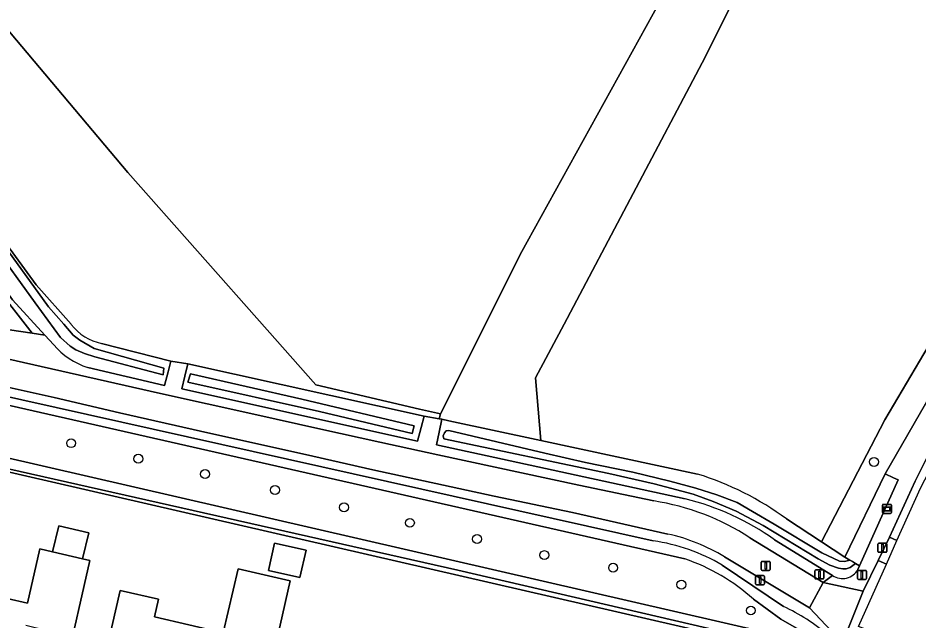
# Model space of a CAD drawing. Extents: x 159626 to 160723, y 388173 to 389416.
# Drawn here: x 160362.8 to 160461.7, y 388782.8 to 388849 of the extents above; entities that cross this region are included whole.
import ezdxf

# ---------------------------------------------------------------- set-up
doc = ezdxf.new("R2010")
doc.units = 0
for name, color, linetype in [('IMGEO_Afsluitpaal', 7, 'Continuous'), ('IMGEO_Berm_groen', 7, 'Continuous'), ('IMGEO_Boom', 7, 'Continuous'), ('IMGEO_Bouwland', 7, 'Continuous'), ('IMGEO_Erf', 7, 'Continuous'), ('IMGEO_Fietspad_gesloten', 7, 'Continuous'), ('IMGEO_Fietspad_open', 7, 'Continuous'), ('IMGEO_Grasland_overig', 7, 'Continuous'), ('IMGEO_Groenvoorziening', 7, 'Continuous'), ('IMGEO_Hek', 7, 'Continuous'), ('IMGEO_Loofbos', 7, 'Continuous'), ('IMGEO_Oever', 7, 'Continuous'), ('IMGEO_Pand', 7, 'Continuous'), ('IMGEO_Rijbaan_lokaal_gesloten', 7, 'Continuous'), ('IMGEO_Rijbaan_lokaal_open', 7, 'Continuous'), ('IMGEO_Verkeersbordpaal', 7, 'Continuous'), ('IMGEO_Voetpad_halfverhard', 7, 'Continuous'), ('IMGEO_Waterloop', 7, 'Continuous'), ('IMGEO_Wegwijzer', 7, 'Continuous')]:
    doc.layers.add(name, color=color, linetype=linetype)

msp = doc.modelspace()

# ---------------------------------------------------------------- linework, layer by layer
at = {"layer": 'IMGEO_Afsluitpaal'}
for p, q in [((160457.313, 388790.369), (160457.313, 388791.169)), ((160457.313, 388791.169), (160457.313, 388790.369)), ((160457.413, 388791.269), (160458.203, 388791.269)), ((160458.203, 388791.269), (160457.413, 388791.269)), ((160458.303, 388791.169), (160458.303, 388790.369)), ((160458.303, 388790.369), (160458.303, 388791.169)), ((160458.203, 388790.269), (160457.413, 388790.269)), ((160457.413, 388790.269), (160458.203, 388790.269)), ((160444.485, 388788.371), (160444.485, 388789.171)), ((160444.485, 388789.171), (160444.485, 388788.371)), ((160444.585, 388789.271), (160445.375, 388789.271)), ((160445.375, 388789.271), (160444.585, 388789.271)), ((160445.475, 388789.171), (160445.475, 388788.371)), ((160445.475, 388788.371), (160445.475, 388789.171)), ((160445.375, 388788.271), (160444.585, 388788.271)), ((160444.585, 388788.271), (160445.375, 388788.271)), ((160443.862, 388786.798), (160443.862, 388787.598)), ((160443.862, 388787.598), (160443.862, 388786.798)), ((160443.962, 388787.698), (160444.752, 388787.698)), ((160444.752, 388787.698), (160443.962, 388787.698)), ((160444.852, 388787.598), (160444.852, 388786.798)), ((160444.852, 388786.798), (160444.852, 388787.598)), ((160444.752, 388786.698), (160443.962, 388786.698)), ((160443.962, 388786.698), (160444.752, 388786.698))]:
    msp.add_line(p, q, dxfattribs=at)
for points in [[(160457.733, 388791.144), (160457.883, 388791.144), (160457.883, 388790.394), (160457.733, 388790.394), (160457.733, 388791.144)], [(160444.905, 388789.146), (160445.055, 388789.146), (160445.055, 388788.396), (160444.905, 388788.396), (160444.905, 388789.146)], [(160444.282, 388787.573), (160444.432, 388787.573), (160444.432, 388786.823), (160444.282, 388786.823), (160444.282, 388787.573)]]:
    msp.add_lwpolyline(points, dxfattribs=at)
for centre, start, end in [((160457.413, 388791.169), 90, 180), ((160457.413, 388791.169), 90, 180), ((160458.203, 388791.169), 0, 90), ((160458.203, 388791.169), 360, 90), ((160457.413, 388790.369), 180, 270), ((160457.413, 388790.369), 180, 270), ((160458.203, 388790.369), 270, 0), ((160458.203, 388790.369), 270, 0), ((160444.585, 388789.171), 90, 180), ((160444.585, 388789.171), 90, 180), ((160445.375, 388789.171), 0, 90), ((160445.375, 388789.171), 360, 90), ((160444.585, 388788.371), 180, 270), ((160444.585, 388788.371), 180, 270), ((160445.375, 388788.371), 270, 0), ((160445.375, 388788.371), 270, 0), ((160443.962, 388787.598), 90, 180), ((160443.962, 388787.598), 90, 180), ((160444.752, 388787.598), 0, 90), ((160444.752, 388787.598), 360, 90), ((160443.962, 388786.798), 180, 270), ((160443.962, 388786.798), 180, 270), ((160444.752, 388786.798), 270, 0), ((160444.752, 388786.798), 270, 0)]:
    msp.add_arc(centre, 0.1, start, end, dxfattribs=at)
at = {"layer": 'IMGEO_Berm_groen'}
for points in [[(160199.037, 388888.852), (160198.857, 388888.501), (160197.209, 388883.812), (160195.497, 388877.605), (160193.07, 388867.052), (160191.253, 388860.401), (160190.067, 388856.618), (160189.88, 388856.151), (160188.722, 388853.261), (160189.896, 388852.038), (160191.601, 388850.223), (160191.806, 388850.181), (160192.012, 388850.14), (160220.076, 388843.744), (160278.336, 388830.467), (160347.447, 388814.716), (160378.431, 388807.74), (160388.692, 388805.462), (160396.067, 388803.817), (160402.55, 388802.361), (160408.919, 388800.971), (160424.426, 388797.637), (160432.68, 388795.908)], [(160366.685, 388813.096), (160365.717, 388814.151), (160364.316, 388814.357), (160356.785, 388815.462), (160355.102, 388815.557), (160354.899, 388814.605), (160278.682, 388831.994), (160192.907, 388851.564), (160193.173, 388852.774), (160194.833, 388860.326), (160197.052, 388872.948), (160198.619, 388880.946)], [(160477.65, 388832.792), (160458.128, 388798.912), (160459.036, 388798.47), (160459.543, 388798.223), (160455.307, 388788.791), (160455.128, 388788.392)], [(160452.338, 388787.727), (160451.296, 388786.962), (160455.699, 388786), (160457.36, 388789.381), (160458.599, 388791.934), (160461.409, 388798.081), (160463.334, 388801.914), (160466.103, 388807.426), (160469.085, 388813.257)], [(160409.075, 388803.492), (160409.361, 388804.901), (160409.051, 388804.955), (160407.414, 388805.243), (160407.083, 388803.981), (160406.691, 388802.487), (160380.752, 388808.238), (160381.095, 388809.634), (160381.428, 388810.988), (160379.543, 388811.297), (160379.253, 388810.124), (160378.881, 388808.619), (160370.428, 388810.588)], [(160434.227, 388792.276), (160423.745, 388794.636), (160415.123, 388796.454), (160401.782, 388799.353), (160394.357, 388801.009), (160383.952, 388803.319), (160373.92, 388805.616), (160366.742, 388807.302), (160351.531, 388810.67), (160351.305, 388809.687), (160352.152, 388809.496), (160432.6, 388791.538)], [(160436.121, 388796.134), (160408.787, 388802.077), (160409.075, 388803.492)], [(160443.224, 388791.865), (160451.296, 388786.962), (160452.338, 388787.727), (160445.954, 388791.654)], [(160448.706, 388763.707), (160453.42, 388780.321), (160449.782, 388784.169), (160440.447, 388789.774)], [(160440.197, 388788.856), (160446.925, 388784.296)]]:
    msp.add_lwpolyline(points, dxfattribs=at)
for centre, radius, start, end in [((160372.896, 388818.319), 8.115, 220.05893, 252.29289), ((160429.298, 388768.128), 28.826, 54.70283, 76.30832), ((160428.638, 388769.597), 26.62, 56.77514, 81.26714), ((160429.701, 388772.043), 20.733, 58.78299, 77.39202), ((160429.39, 388770.344), 21.435, 59.72342, 81.38705), ((160453.436, 388789.305), 1.923, 235.17078, 331.64197), ((160438.412, 388765.588), 20.553, 49.2423, 65.53313)]:
    msp.add_arc(centre, radius, start, end, dxfattribs=at)
at = {"layer": 'IMGEO_Boom'}
for centre in [(160368.594, 388802.264), (160375.979, 388800.553), (160456.89, 388800.205), (160383.327, 388798.868), (160391.017, 388797.112), (160398.605, 388795.211), (160405.85, 388793.506), (160413.24, 388791.727), (160420.641, 388789.958), (160428.2, 388788.569), (160435.71, 388786.713), (160443.346, 388783.868)]:
    msp.add_circle(centre, 0.489, dxfattribs=at)
at = {"layer": 'IMGEO_Bouwland'}
for points in [[(160270.637, 388955.869), (160374.841, 388832.044), (160390.161, 388814.741), (160395.512, 388808.697), (160406.907, 388806.02), (160409.202, 388805.481), (160418.154, 388823.339), (160418.737, 388824.394), (160437.237, 388857.881)], [(160447.251, 388793.935), (160451.102, 388791.413), (160458.091, 388804.82), (160465.218, 388816.914), (160473.752, 388831.761), (160483.966, 388848.611), (160490.981, 388859.349), (160488.045, 388861.883), (160466.793, 388874.601), (160461.058, 388877.289), (160458.441, 388878.145), (160457.425, 388878.217), (160456.508, 388878.163), (160455.609, 388877.929), (160454.89, 388877.444), (160453.77, 388876.173), (160452.985, 388874.97), (160451.094, 388870.331), (160447.081, 388862.196), (160437.983, 388844.08), (160422.807, 388815.37), (160419.665, 388809.452), (160420.241, 388802.569)], [(160420.241, 388802.569), (160437.495, 388798.87)]]:
    msp.add_lwpolyline(points, dxfattribs=at)
msp.add_arc((160427.893, 388767.776), 32.543, 53.49733, 72.83821, dxfattribs=at)
at = {"layer": 'IMGEO_Erf'}
for points in [[(160449.167, 388778.98), (160349.516, 388801.899), (160343.31, 388774.43), (160440.005, 388752.323)], [(160390.286, 388788.279), (160390.971, 388791.282), (160394.439, 388790.492), (160393.755, 388787.489)], [(160389.391, 388772.487), (160383.872, 388773.74), (160383.548, 388772.297), (160378.584, 388773.424), (160375.383, 388774.15), (160376.07, 388777.174), (160372.17, 388778.06), (160373.991, 388786.082), (160378.2, 388785.1), (160377.75, 388783.162), (160385.317, 388781.406), (160386.95, 388788.44), (160392.7, 388787.13)]]:
    msp.add_lwpolyline(points, close=True, dxfattribs=at)
msp.add_lwpolyline([(160354.744, 388778.075), (160353.082, 388778.44), (160352.971, 388777.912), (160348.033, 388779.059), (160348.966, 388783.382), (160348.46, 388783.503), (160350.167, 388790.896), (160355.5, 388789.73), (160354.811, 388786.716), (160363.804, 388784.661), (160365.17, 388790.64), (160366.555, 388790.313), (160367.229, 388793.173), (160370.535, 388792.393), (160369.861, 388789.534), (160370.64, 388789.35), (160367.97, 388777.577)], dxfattribs=at)
at = {"layer": 'IMGEO_Fietspad_gesloten'}
for points in [[(160278.336, 388830.467), (160220.076, 388843.744), (160219.362, 388840.743), (160277.658, 388827.47), (160348.51, 388811.339), (160351.531, 388810.67), (160366.742, 388807.302), (160373.92, 388805.616), (160383.952, 388803.319), (160394.357, 388801.009), (160401.782, 388799.353), (160415.123, 388796.454), (160423.745, 388794.636), (160434.227, 388792.276)], [(160432.68, 388795.908), (160424.426, 388797.637), (160408.919, 388800.971), (160402.55, 388802.361), (160396.067, 388803.817), (160388.692, 388805.462), (160378.431, 388807.74), (160347.447, 388814.716), (160278.336, 388830.467)], [(160440.447, 388789.774), (160449.782, 388784.169), (160451.296, 388786.962), (160443.224, 388791.865)]]:
    msp.add_lwpolyline(points, dxfattribs=at)
for centre, radius, start, end in [((160428.638, 388769.597), 26.62, 56.77514, 81.26714), ((160429.701, 388772.043), 20.733, 58.78299, 77.39202)]:
    msp.add_arc(centre, radius, start, end, dxfattribs=at)
at = {"layer": 'IMGEO_Fietspad_open'}
msp.add_lwpolyline([(160449.782, 388784.169), (160453.42, 388780.321), (160455.699, 388786), (160451.296, 388786.962)], close=True, dxfattribs=at)
at = {"layer": 'IMGEO_Grasland_overig'}
for points in [[(160492.322, 388856.578), (160496.789, 388865.437), (160495.334, 388866.284), (160490.981, 388859.349), (160483.966, 388848.611), (160473.752, 388831.761), (160465.218, 388816.914), (160458.091, 388804.82), (160451.102, 388791.413), (160453.677, 388789.727), (160458.128, 388798.912)], [(160437.237, 388857.881), (160418.737, 388824.394), (160418.154, 388823.339), (160409.202, 388805.481), (160409.051, 388804.955), (160409.361, 388804.901), (160410.148, 388804.732), (160420.241, 388802.569), (160419.665, 388809.452), (160422.807, 388815.37), (160437.983, 388844.08), (160447.081, 388862.196)], [(160458.128, 388798.912), (160477.65, 388832.792)], [(160351.938, 388808.636), (160352.152, 388809.496), (160351.305, 388809.687), (160351.301, 388809.669), (160349.516, 388801.899), (160449.167, 388778.98), (160440.005, 388752.323), (160440.526, 388752.204), (160441.21, 388754.292), (160448.041, 388773.73), (160449.654, 388778.85), (160449.687, 388778.956), (160449.461, 388779.388), (160411.114, 388788.306), (160350.285, 388802.008), (160350.579, 388803.188), (160450.125, 388780.259)], [(160436.068, 388789.539), (160351.938, 388808.636)], [(160450.336, 388780.778), (160446.649, 388782.896), (160443.628, 388785.1)]]:
    msp.add_lwpolyline(points, dxfattribs=at)
msp.add_arc((160429.27, 388769.304), 21.346, 47.72969, 71.43001, dxfattribs=at)
at = {"layer": 'IMGEO_Groenvoorziening'}
msp.add_lwpolyline([(160272.724, 388940.381), (160263.077, 388952.911), (160262.464, 388951.524), (160270.752, 388938.746), (160276.441, 388931.195), (160288.457, 388915.686), (160297.116, 388904.405), (160306.553, 388891.199), (160311.617, 388884.65), (160320.966, 388871.294), (160332.326, 388855.744), (160342.917, 388841.293), (160349.961, 388831.581), (160352.903, 388827.814), (160358.299, 388821.904), (160360.262, 388819.499), (160364.316, 388814.357), (160365.717, 388814.151), (160362.162, 388818.024), (160331.77, 388860.364)], close=True, dxfattribs=at)
at = {"layer": 'IMGEO_Hek'}
msp.add_lwpolyline([(160349.516, 388801.899), (160449.167, 388778.98)], dxfattribs=at)
at = {"layer": 'IMGEO_Loofbos'}
for points in [[(160270.637, 388955.869), (160270.112, 388956.555), (160266.441, 388953.76), (160275.021, 388942.701), (160364.75, 388819.689), (160368.605, 388815.337)], [(160371.951, 388813.236), (160379.543, 388811.297), (160381.428, 388810.988), (160407.414, 388805.243), (160409.051, 388804.955), (160409.202, 388805.481), (160406.907, 388806.02), (160395.512, 388808.697), (160390.161, 388814.741), (160374.841, 388832.044), (160270.637, 388955.869)]]:
    msp.add_lwpolyline(points, dxfattribs=at)
msp.add_arc((160373.04, 388818.684), 5.556, 217.04759, 258.70184, dxfattribs=at)
at = {"layer": 'IMGEO_Oever'}
for points in [[(160368.605, 388815.337), (160364.75, 388819.689), (160275.021, 388942.701), (160266.441, 388953.76), (160270.112, 388956.555)], [(160334.408, 388860.553), (160354.436, 388833.352), (160366.12, 388817.271), (160367.778, 388815.347), (160368.804, 388814.13), (160369.556, 388813.602), (160371.126, 388812.674), (160378.799, 388810.505), (160378.727, 388809.796), (160371.198, 388811.765), (160370.068, 388812.128), (160369.094, 388812.542), (160368.477, 388812.938), (160367.442, 388813.898), (160364.65, 388817.687), (160350.643, 388837.04), (160341.181, 388850.527)], [(160331.77, 388860.364), (160362.162, 388818.024), (160365.717, 388814.151), (160366.685, 388813.096)], [(160370.428, 388810.588), (160378.881, 388808.619), (160379.253, 388810.124), (160379.543, 388811.297), (160371.951, 388813.236)], [(160437.495, 388798.87), (160420.241, 388802.569), (160410.148, 388804.732), (160409.361, 388804.901), (160409.075, 388803.492), (160408.787, 388802.077), (160436.121, 388796.134)], [(160455.128, 388788.392), (160455.307, 388788.791), (160454.855, 388789.046), (160454.263, 388788.586), (160453.841, 388788.442), (160453.47, 388788.439), (160452.994, 388788.51), (160452.045, 388788.866), (160450.734, 388789.532), (160444.686, 388793.215), (160441.719, 388794.804), (160439.187, 388795.853), (160437.016, 388796.65), (160432.709, 388797.78), (160427.711, 388798.921), (160409.6, 388802.733), (160409.504, 388803.062), (160409.64, 388803.417), (160409.841, 388803.616), (160410.13, 388803.671), (160420.702, 388801.151), (160425.16, 388800.126), (160430.377, 388799.068), (160434.434, 388798.086), (160437.312, 388797.314), (160439.603, 388796.593), (160441.826, 388795.727), (160443.517, 388794.769), (160445.897, 388793.348), (160451.14, 388790.214), (160453.085, 388789.282), (160453.648, 388789.241), (160454.247, 388789.394), (160453.677, 388789.727)], [(160453.677, 388789.727), (160451.102, 388791.413), (160447.251, 388793.935)], [(160445.954, 388791.654), (160452.338, 388787.727)]]:
    msp.add_lwpolyline(points, dxfattribs=at)
for points in [[(160381.428, 388810.988), (160381.095, 388809.634), (160380.752, 388808.238), (160406.691, 388802.487), (160407.083, 388803.981), (160407.414, 388805.243)], [(160381.727, 388809.907), (160393.983, 388807.09), (160406.333, 388804.174), (160406.092, 388803.343), (160395.909, 388805.763), (160381.428, 388808.994)]]:
    msp.add_lwpolyline(points, close=True, dxfattribs=at)
for centre, radius, start, end in [((160373.04, 388818.684), 5.556, 217.04759, 258.70184), ((160372.896, 388818.319), 8.115, 220.05893, 252.29289), ((160427.893, 388767.776), 32.543, 53.49733, 72.83821), ((160429.298, 388768.128), 28.826, 54.70283, 76.30832), ((160453.436, 388789.305), 1.923, 235.17078, 331.64197)]:
    msp.add_arc(centre, radius, start, end, dxfattribs=at)
at = {"layer": 'IMGEO_Pand'}
for points in [[(160366.555, 388790.313), (160369.861, 388789.534), (160370.535, 388792.393), (160367.229, 388793.173)], [(160390.286, 388788.279), (160393.755, 388787.489), (160394.439, 388790.492), (160390.971, 388791.282)], [(160372.17, 388778.06), (160376.07, 388777.174), (160375.383, 388774.15), (160378.584, 388773.424), (160383.548, 388772.297), (160383.872, 388773.74), (160389.391, 388772.487), (160392.7, 388787.13), (160386.95, 388788.44), (160385.317, 388781.406), (160377.75, 388783.162), (160378.2, 388785.1), (160373.991, 388786.082)]]:
    msp.add_lwpolyline(points, close=True, dxfattribs=at)
msp.add_lwpolyline([(160363.623, 388782.263), (160368.539, 388781.053), (160367.769, 388777.621), (160367.97, 388777.577), (160370.64, 388789.35), (160369.861, 388789.534), (160366.555, 388790.313), (160365.17, 388790.64), (160363.804, 388784.661), (160354.811, 388786.716), (160355.5, 388789.73), (160350.167, 388790.896), (160348.46, 388783.503), (160348.966, 388783.382), (160348.033, 388779.059), (160352.971, 388777.912), (160353.082, 388778.44), (160354.744, 388778.075)], dxfattribs=at)
at = {"layer": 'IMGEO_Rijbaan_lokaal_gesloten'}
for points in [[(160459.412, 388791.559), (160461.988, 388797.32), (160472.612, 388817.669), (160496.319, 388853.505)], [(160469.085, 388813.257), (160466.103, 388807.426), (160463.334, 388801.914), (160461.409, 388798.081), (160458.599, 388791.934), (160459.412, 388791.559)]]:
    msp.add_lwpolyline(points, dxfattribs=at)
msp.add_lwpolyline([(160458.461, 388780.867), (160455.179, 388782.094), (160458.249, 388788.959), (160457.36, 388789.381), (160455.699, 388786), (160453.42, 388780.321), (160448.706, 388763.707), (160445.4, 388751.15), (160445.122, 388750), (160443.467, 388743.157), (160443.381, 388742.905), (160441.386, 388732.092), (160445.735, 388731.338), (160445.802, 388731.748), (160447.154, 388739.257), (160449.536, 388750), (160450.848, 388754.999), (160454.808, 388769.616), (160456.41, 388775.356), (160457.107, 388777.724), (160457.385, 388778.37), (160458.461, 388780.867)], close=True, dxfattribs=at)
at = {"layer": 'IMGEO_Rijbaan_lokaal_open'}
msp.add_lwpolyline([(160458.249, 388788.959), (160459.412, 388791.559), (160458.599, 388791.934), (160457.36, 388789.381)], close=True, dxfattribs=at)
at = {"layer": 'IMGEO_Verkeersbordpaal'}
for p, q in [((160450.384, 388787.431), (160450.384, 388788.231)), ((160450.384, 388788.231), (160450.384, 388787.431)), ((160450.484, 388788.331), (160451.274, 388788.331)), ((160451.274, 388788.331), (160450.484, 388788.331)), ((160451.374, 388788.231), (160451.374, 388787.431)), ((160451.374, 388787.431), (160451.374, 388788.231)), ((160455.067, 388787.377), (160455.067, 388788.177)), ((160455.067, 388788.177), (160455.067, 388787.377)), ((160455.167, 388788.277), (160455.957, 388788.277)), ((160455.957, 388788.277), (160455.167, 388788.277)), ((160456.057, 388788.177), (160456.057, 388787.377)), ((160456.057, 388787.377), (160456.057, 388788.177)), ((160451.274, 388787.331), (160450.484, 388787.331)), ((160450.484, 388787.331), (160451.274, 388787.331)), ((160455.957, 388787.277), (160455.167, 388787.277)), ((160455.167, 388787.277), (160455.957, 388787.277))]:
    msp.add_line(p, q, dxfattribs=at)
for points in [[(160450.804, 388788.206), (160450.954, 388788.206), (160450.954, 388787.456), (160450.804, 388787.456), (160450.804, 388788.206)], [(160455.487, 388788.152), (160455.637, 388788.152), (160455.637, 388787.402), (160455.487, 388787.402), (160455.487, 388788.152)]]:
    msp.add_lwpolyline(points, dxfattribs=at)
for centre, start, end in [((160450.484, 388788.231), 90, 180), ((160450.484, 388788.231), 90, 180), ((160451.274, 388788.231), 0, 90), ((160451.274, 388788.231), 360, 90), ((160455.167, 388788.177), 90, 180), ((160455.167, 388788.177), 90, 180), ((160455.957, 388788.177), 0, 90), ((160455.957, 388788.177), 360, 90), ((160450.484, 388787.431), 180, 270), ((160450.484, 388787.431), 180, 270), ((160451.274, 388787.431), 270, 0), ((160451.274, 388787.431), 270, 0), ((160455.167, 388787.377), 180, 270), ((160455.167, 388787.377), 180, 270), ((160455.957, 388787.377), 270, 0), ((160455.957, 388787.377), 270, 0)]:
    msp.add_arc(centre, 0.1, start, end, dxfattribs=at)
at = {"layer": 'IMGEO_Voetpad_halfverhard'}
msp.add_lwpolyline([(160332.222, 388851.741), (160339.579, 388841.818), (160342.474, 388837.797), (160346.428, 388832.22), (160351.975, 388824.717), (160353.928, 388822.579), (160355.607, 388820.333), (160356.785, 388815.462), (160364.316, 388814.357), (160360.262, 388819.499), (160358.299, 388821.904), (160352.903, 388827.814), (160349.961, 388831.581), (160342.917, 388841.293), (160332.326, 388855.744)], dxfattribs=at)
at = {"layer": 'IMGEO_Waterloop'}
for points in [[(160341.181, 388850.527), (160350.643, 388837.04), (160364.65, 388817.687), (160367.442, 388813.898), (160368.477, 388812.938), (160369.094, 388812.542), (160370.068, 388812.128), (160371.198, 388811.765), (160378.727, 388809.796), (160378.799, 388810.505), (160371.126, 388812.674), (160369.556, 388813.602), (160368.804, 388814.13), (160367.778, 388815.347), (160366.12, 388817.271), (160354.436, 388833.352), (160334.408, 388860.553)], [(160432.6, 388791.538), (160352.152, 388809.496), (160351.938, 388808.636), (160436.068, 388789.539)], [(160450.125, 388780.259), (160350.579, 388803.188), (160350.285, 388802.008), (160411.114, 388788.306), (160449.461, 388779.388), (160449.687, 388778.956), (160449.654, 388778.85), (160448.041, 388773.73), (160441.21, 388754.292), (160443.337, 388753.766), (160450.27, 388775.404), (160451.101, 388778.468), (160451.831, 388781.157)], [(160446.925, 388784.296), (160440.197, 388788.856)], [(160443.628, 388785.1), (160446.649, 388782.896), (160450.336, 388780.778)]]:
    msp.add_lwpolyline(points, dxfattribs=at)
for points in [[(160381.727, 388809.907), (160381.428, 388808.994), (160395.909, 388805.763), (160406.092, 388803.343), (160406.333, 388804.174), (160393.983, 388807.09)], [(160454.247, 388789.394), (160453.648, 388789.241), (160453.085, 388789.282), (160451.14, 388790.214), (160445.897, 388793.348), (160443.517, 388794.769), (160441.826, 388795.727), (160439.603, 388796.593), (160437.312, 388797.314), (160434.434, 388798.086), (160430.377, 388799.068), (160425.16, 388800.126), (160420.702, 388801.151), (160410.13, 388803.671), (160409.841, 388803.616), (160409.64, 388803.417), (160409.504, 388803.062), (160409.6, 388802.733), (160427.711, 388798.921), (160432.709, 388797.78), (160437.016, 388796.65), (160439.187, 388795.853), (160441.719, 388794.804), (160444.686, 388793.215), (160450.734, 388789.532), (160452.045, 388788.866), (160452.994, 388788.51), (160453.47, 388788.439), (160453.841, 388788.442), (160454.263, 388788.586), (160454.855, 388789.046), (160454.516, 388789.237)], [(160459.543, 388798.223), (160459.036, 388798.47), (160458.128, 388798.912), (160453.677, 388789.727), (160454.247, 388789.394), (160454.516, 388789.237), (160454.855, 388789.046), (160455.307, 388788.791)]]:
    msp.add_lwpolyline(points, close=True, dxfattribs=at)
for centre, radius, start, end in [((160429.39, 388770.344), 21.435, 59.72342, 81.38705), ((160429.27, 388769.304), 21.346, 47.72969, 71.43001), ((160438.412, 388765.588), 20.553, 49.2423, 65.53313)]:
    msp.add_arc(centre, radius, start, end, dxfattribs=at)
at = {"layer": 'IMGEO_Wegwijzer'}
for p, q in [((160457.81, 388794.634), (160457.81, 388795.434)), ((160457.81, 388795.434), (160457.81, 388794.634)), ((160457.91, 388795.534), (160458.7, 388795.534)), ((160458.7, 388795.534), (160457.91, 388795.534)), ((160458.8, 388795.434), (160458.8, 388794.634)), ((160458.8, 388794.634), (160458.8, 388795.434)), ((160458.7, 388794.534), (160457.91, 388794.534)), ((160457.91, 388794.534), (160458.7, 388794.534))]:
    msp.add_line(p, q, dxfattribs=at)
for points in [[(160457.911, 388795.266), (160458.699, 388795.266), (160458.699, 388794.802), (160457.911, 388794.802), (160457.911, 388795.266)], [(160457.976, 388795.201), (160457.976, 388794.867), (160458.634, 388794.867), (160458.634, 388795.201), (160457.976, 388795.201)]]:
    msp.add_lwpolyline(points, dxfattribs=at)
for centre, start, end in [((160457.91, 388795.434), 90, 180), ((160457.91, 388795.434), 90, 180), ((160458.7, 388795.434), 0, 90), ((160458.7, 388795.434), 360, 90), ((160457.91, 388794.634), 180, 270), ((160457.91, 388794.634), 180, 270), ((160458.7, 388794.634), 270, 0), ((160458.7, 388794.634), 270, 0)]:
    msp.add_arc(centre, 0.1, start, end, dxfattribs=at)

doc.saveas('drawing.dxf')
